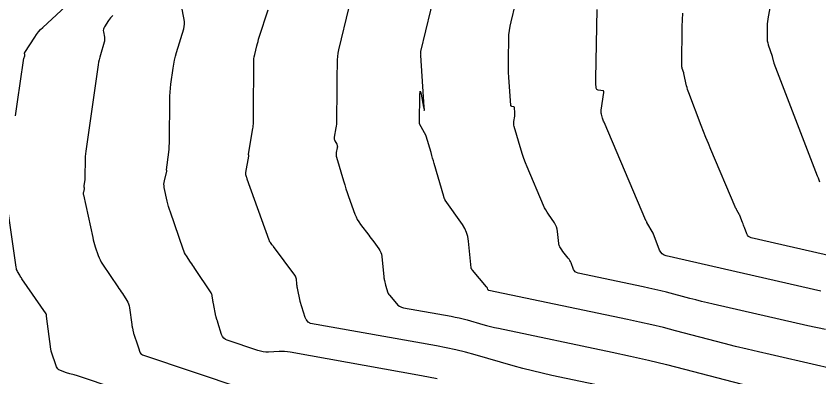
# Model space of a CAD drawing. Extents: x 1354696 to 1366163, y 660729 to 670380.
# Drawn here: x 1363149.4 to 1363209.3, y 664960.7 to 664987.6 of the extents above; entities that cross this region are included whole.
import ezdxf

# ---------------------------------------------------------------- set-up
doc = ezdxf.new("R2010")
doc.units = 0
doc.layers.add('R_Contours', color=7, linetype='Continuous')

msp = doc.modelspace()

# ---------------------------------------------------------------- linework, layer by layer
at = {"layer": 'R_Contours'}
for points in [[(1363206.95, 664995.419), (1363205.485, 664987.587), (1363205.456, 664987.407), (1363205.434, 664987.227), (1363205.42, 664987.046), (1363205.413, 664986.864), (1363205.403, 664986.073), (1363205.407, 664985.924), (1363205.425, 664985.776), (1363205.455, 664985.63), (1363205.498, 664985.486), (1363205.79, 664984.642), (1363205.792, 664984.636), (1363205.794, 664984.63), (1363205.796, 664984.625), (1363205.797, 664984.619), (1363205.865, 664984.3), (1363205.876, 664984.253), (1363205.889, 664984.206), (1363205.904, 664984.161), (1363205.92, 664984.115), (1363209.151, 664975.696), (1363209.207, 664975.551), (1363209.265, 664975.407), (1363209.323, 664975.263)], [(1363149.326, 664980.185), (1363149.404, 664980.711), (1363149.481, 664981.238), (1363149.922, 664984.319), (1363149.929, 664984.359), (1363149.937, 664984.399), (1363149.946, 664984.438), (1363149.957, 664984.477), (1363150.016, 664984.671), (1363150.02, 664984.691), (1363150.023, 664984.711), (1363150.022, 664984.731), (1363150.02, 664984.752), (1363150.004, 664984.834), (1363150.002, 664984.854), (1363150.004, 664984.873), (1363150.009, 664984.892), (1363150.019, 664984.91), (1363150.764, 664986.066), (1363150.897, 664986.26), (1363151.042, 664986.444), (1363151.198, 664986.619), (1363151.366, 664986.785), (1363157.86, 664992.821)], [(1363209.954, 664961.378), (1363209.09, 664961.57), (1363205.638, 664962.359), (1363204.776, 664962.559), (1363203.916, 664962.767), (1363203.057, 664962.98), (1363202.2, 664963.201), (1363198.579, 664964.148), (1363197.688, 664964.375), (1363196.796, 664964.59), (1363195.9, 664964.795), (1363195.002, 664964.989), (1363184.657, 664967.157), (1363184.631, 664967.166), (1363184.609, 664967.179), (1363184.592, 664967.199), (1363184.58, 664967.223), (1363184.538, 664967.33), (1363184.527, 664967.357), (1363184.513, 664967.382), (1363184.498, 664967.406), (1363184.48, 664967.428), (1363183.429, 664968.66), (1363183.422, 664968.668), (1363183.416, 664968.676), (1363183.411, 664968.684), (1363183.405, 664968.692), (1363183.384, 664968.725), (1363183.374, 664968.742), (1363183.363, 664968.759), (1363183.34, 664968.798), (1363183.335, 664968.807), (1363183.332, 664968.817), (1363183.329, 664968.827), (1363183.327, 664968.838), (1363183.131, 664970.839), (1363183.078, 664971.169), (1363182.984, 664971.484), (1363182.851, 664971.784), (1363182.677, 664972.069), (1363181.399, 664973.898), (1363181.385, 664973.919), (1363181.373, 664973.94), (1363181.362, 664973.962), (1363181.351, 664973.984), (1363181.312, 664974.075), (1363181.303, 664974.098), (1363181.294, 664974.121), (1363181.287, 664974.145), (1363181.279, 664974.168), (1363180.572, 664976.618), (1363180.512, 664976.823), (1363180.452, 664977.028), (1363180.393, 664977.233), (1363180.332, 664977.437), (1363179.971, 664978.661), (1363179.97, 664978.666), (1363179.971, 664978.67), (1363179.972, 664978.679), (1363179.973, 664978.684), (1363179.971, 664978.688), (1363179.478, 664979.579), (1363179.474, 664979.588), (1363179.471, 664979.597), (1363179.471, 664979.607), (1363179.472, 664979.617), (1363179.479, 664979.656), (1363179.48, 664979.666), (1363179.481, 664979.676), (1363179.482, 664979.686), (1363179.482, 664979.696), (1363179.504, 664981.788), (1363179.512, 664981.973), (1363179.53, 664982.036), (1363179.559, 664981.977), (1363179.598, 664981.796), (1363179.775, 664980.826), (1363179.812, 664980.645), (1363179.833, 664980.586), (1363179.839, 664980.648), (1363179.83, 664980.833), (1363179.563, 664984.689), (1363179.562, 664984.713), (1363179.561, 664984.737), (1363179.56, 664984.761), (1363179.561, 664984.785), (1363179.563, 664984.882), (1363179.564, 664984.907), (1363179.566, 664984.931), (1363179.57, 664984.954), (1363179.575, 664984.978), (1363180.701, 664989.642)], [(1363180.787, 664960.567), (1363179.629, 664960.79), (1363169.813, 664962.55), (1363169.614, 664962.579), (1363169.413, 664962.598), (1363169.212, 664962.604), (1363169.009, 664962.599), (1363168.2, 664962.556), (1363167.999, 664962.555), (1363167.8, 664962.572), (1363167.604, 664962.609), (1363167.411, 664962.664), (1363165.135, 664963.429), (1363164.988, 664963.496), (1363164.868, 664963.591), (1363164.776, 664963.713), (1363164.711, 664963.862), (1363164.432, 664964.761), (1363164.42, 664964.8), (1363164.407, 664964.838), (1363164.395, 664964.876), (1363164.382, 664964.914), (1363164.329, 664965.067), (1363164.317, 664965.105), (1363164.306, 664965.144), (1363164.296, 664965.182), (1363164.287, 664965.222), (1363164.098, 664966.169), (1363164.084, 664966.238), (1363164.072, 664966.307), (1363164.061, 664966.376), (1363164.052, 664966.445), (1363164.015, 664966.723), (1363164.002, 664966.792), (1363163.982, 664966.857), (1363163.954, 664966.919), (1363163.919, 664966.979), (1363162.715, 664968.785), (1363162.636, 664968.903), (1363162.557, 664969.021), (1363162.479, 664969.139), (1363162.4, 664969.256), (1363162.084, 664969.727), (1363162.009, 664969.846), (1363161.942, 664969.97), (1363161.884, 664970.098), (1363161.834, 664970.23), (1363160.886, 664972.998), (1363160.82, 664973.202), (1363160.759, 664973.408), (1363160.704, 664973.615), (1363160.656, 664973.824), (1363160.435, 664974.834), (1363160.415, 664974.958), (1363160.409, 664975.082), (1363160.418, 664975.206), (1363160.441, 664975.33), (1363160.617, 664976.058), (1363160.619, 664976.065), (1363160.619, 664976.073), (1363160.619, 664976.08), (1363160.618, 664976.088), (1363160.611, 664976.119), (1363160.61, 664976.126), (1363160.609, 664976.134), (1363160.609, 664976.142), (1363160.609, 664976.15), (1363160.763, 664977.481), (1363160.786, 664977.705), (1363160.803, 664977.93), (1363160.813, 664978.155), (1363160.818, 664978.381), (1363160.836, 664981.359), (1363160.843, 664981.66), (1363160.861, 664981.96), (1363160.888, 664982.259), (1363160.926, 664982.557), (1363161.097, 664983.75), (1363161.145, 664984.047), (1363161.204, 664984.341), (1363161.274, 664984.633), (1363161.356, 664984.923), (1363161.882, 664986.674), (1363161.923, 664986.847), (1363161.943, 664987.02), (1363161.941, 664987.194), (1363161.918, 664987.369), (1363161.723, 664988.39)], [(1363174.201, 664988.299), (1363173.438, 664985.115), (1363173.386, 664984.87), (1363173.349, 664984.624), (1363173.327, 664984.377), (1363173.319, 664984.127), (1363173.315, 664983.125), (1363173.313, 664982.875), (1363173.312, 664982.625), (1363173.31, 664982.374), (1363173.307, 664982.124), (1363173.284, 664979.846), (1363173.279, 664979.705), (1363173.269, 664979.564), (1363173.253, 664979.425), (1363173.232, 664979.285), (1363173.11, 664978.593), (1363173.103, 664978.523), (1363173.109, 664978.455), (1363173.126, 664978.39), (1363173.155, 664978.326), (1363173.294, 664978.074), (1363173.323, 664978.01), (1363173.339, 664977.945), (1363173.344, 664977.877), (1363173.336, 664977.807), (1363173.265, 664977.44), (1363173.254, 664977.355), (1363173.253, 664977.271), (1363173.262, 664977.187), (1363173.282, 664977.104), (1363173.805, 664975.332), (1363173.894, 664975.038), (1363173.986, 664974.746), (1363174.084, 664974.456), (1363174.185, 664974.166), (1363174.655, 664972.851), (1363174.737, 664972.647), (1363174.834, 664972.45), (1363174.945, 664972.262), (1363175.072, 664972.081), (1363175.683, 664971.275), (1363175.779, 664971.148), (1363175.874, 664971.022), (1363175.969, 664970.896), (1363176.063, 664970.769), (1363176.441, 664970.262), (1363176.526, 664970.132), (1363176.591, 664969.994), (1363176.636, 664969.848), (1363176.662, 664969.694), (1363176.815, 664968.16), (1363176.822, 664968.095), (1363176.831, 664968.031), (1363176.842, 664967.968), (1363176.854, 664967.904), (1363176.927, 664967.537), (1363176.929, 664967.53), (1363176.931, 664967.523), (1363176.934, 664967.517), (1363176.938, 664967.51), (1363176.952, 664967.486), (1363176.956, 664967.48), (1363176.959, 664967.473), (1363176.961, 664967.467), (1363176.964, 664967.46), (1363177.091, 664967.047), (1363177.116, 664966.978), (1363177.147, 664966.912), (1363177.185, 664966.85), (1363177.23, 664966.791), (1363177.756, 664966.168), (1363177.866, 664966.056), (1363177.99, 664965.969), (1363178.128, 664965.905), (1363178.279, 664965.865), (1363181.842, 664965.226), (1363182.14, 664965.169), (1363182.435, 664965.104), (1363182.73, 664965.032), (1363183.022, 664964.953), (1363184.188, 664964.62), (1363184.48, 664964.54), (1363184.773, 664964.464), (1363185.068, 664964.394), (1363185.364, 664964.33), (1363193.849, 664962.552), (1363195.206, 664962.259), (1363196.558, 664961.949), (1363197.907, 664961.623), (1363199.252, 664961.28), (1363206.502, 664959.385)], [(1363209.757, 664964.229), (1363208.436, 664964.522), (1363201.394, 664966.132), (1363200.956, 664966.234), (1363200.519, 664966.339), (1363200.082, 664966.448), (1363199.647, 664966.56), (1363197.906, 664967.015), (1363197.47, 664967.126), (1363197.033, 664967.232), (1363196.594, 664967.332), (1363196.155, 664967.427), (1363191.302, 664968.444), (1363191.192, 664968.48), (1363191.1, 664968.539), (1363191.028, 664968.619), (1363190.975, 664968.722), (1363190.787, 664969.209), (1363190.745, 664969.306), (1363190.695, 664969.398), (1363190.638, 664969.486), (1363190.573, 664969.569), (1363190.164, 664970.047), (1363190.158, 664970.055), (1363190.153, 664970.063), (1363190.14, 664970.084), (1363190.132, 664970.097), (1363189.943, 664970.414), (1363189.914, 664970.469), (1363189.892, 664970.527), (1363189.876, 664970.586), (1363189.866, 664970.648), (1363189.777, 664971.559), (1363189.75, 664971.728), (1363189.702, 664971.89), (1363189.633, 664972.043), (1363189.544, 664972.19), (1363189.092, 664972.837), (1363188.987, 664972.995), (1363188.892, 664973.157), (1363188.804, 664973.325), (1363188.726, 664973.497), (1363187.501, 664976.367), (1363187.374, 664976.678), (1363187.257, 664976.992), (1363187.149, 664977.311), (1363187.051, 664977.632), (1363186.541, 664979.394), (1363186.521, 664979.483), (1363186.51, 664979.572), (1363186.509, 664979.663), (1363186.517, 664979.753), (1363186.578, 664980.161), (1363186.586, 664980.231), (1363186.591, 664980.3), (1363186.592, 664980.37), (1363186.589, 664980.44), (1363186.567, 664980.79), (1363186.561, 664980.821), (1363186.546, 664980.844), (1363186.524, 664980.86), (1363186.494, 664980.869), (1363186.358, 664980.888), (1363186.328, 664980.897), (1363186.305, 664980.913), (1363186.291, 664980.936), (1363186.285, 664980.967), (1363186.139, 664983.074), (1363186.119, 664983.423), (1363186.106, 664983.771), (1363186.102, 664984.12), (1363186.105, 664984.47), (1363186.135, 664985.904), (1363186.15, 664986.234), (1363186.184, 664986.561), (1363186.235, 664986.886), (1363186.304, 664987.209), (1363186.628, 664988.553)], [(1363156.592, 664987.675), (1363156.502, 664987.586), (1363156.418, 664987.492), (1363156.34, 664987.393), (1363156.269, 664987.289), (1363155.965, 664986.818), (1363155.92, 664986.732), (1363155.893, 664986.643), (1363155.884, 664986.55), (1363155.894, 664986.453), (1363155.969, 664986.06), (1363155.982, 664985.963), (1363155.983, 664985.865), (1363155.972, 664985.769), (1363155.949, 664985.673), (1363155.67, 664984.746), (1363155.618, 664984.558), (1363155.572, 664984.37), (1363155.534, 664984.179), (1363155.503, 664983.988), (1363154.579, 664977.542), (1363154.555, 664977.35), (1363154.537, 664977.158), (1363154.526, 664976.965), (1363154.521, 664976.772), (1363154.515, 664975.783), (1363154.513, 664975.697), (1363154.509, 664975.61), (1363154.503, 664975.524), (1363154.494, 664975.437), (1363154.439, 664974.957), (1363154.437, 664974.938), (1363154.437, 664974.92), (1363154.439, 664974.902), (1363154.442, 664974.884), (1363154.458, 664974.812), (1363154.461, 664974.794), (1363154.462, 664974.776), (1363154.461, 664974.758), (1363154.457, 664974.74), (1363154.397, 664974.491), (1363154.388, 664974.443), (1363154.385, 664974.395), (1363154.387, 664974.348), (1363154.394, 664974.3), (1363155.095, 664971.092), (1363155.135, 664970.921), (1363155.18, 664970.751), (1363155.23, 664970.583), (1363155.284, 664970.415), (1363155.512, 664969.75), (1363155.574, 664969.586), (1363155.646, 664969.427), (1363155.729, 664969.274), (1363155.822, 664969.125), (1363156.967, 664967.419), (1363157.051, 664967.294), (1363157.135, 664967.169), (1363157.219, 664967.043), (1363157.303, 664966.917), (1363157.638, 664966.414), (1363157.714, 664966.286), (1363157.774, 664966.151), (1363157.818, 664966.01), (1363157.846, 664965.864), (1363158.012, 664964.607), (1363158.021, 664964.54), (1363158.032, 664964.473), (1363158.043, 664964.407), (1363158.056, 664964.34), (1363158.109, 664964.075), (1363158.124, 664964.009), (1363158.14, 664963.943), (1363158.159, 664963.878), (1363158.18, 664963.814), (1363158.405, 664963.16), (1363158.431, 664963.085), (1363158.456, 664963.009), (1363158.48, 664962.934), (1363158.504, 664962.858), (1363158.598, 664962.555), (1363158.628, 664962.486), (1363158.671, 664962.429), (1363158.727, 664962.385), (1363158.796, 664962.353), (1363166.302, 664959.829)], [(1363194.223, 664959.794), (1363189.35, 664960.815), (1363188.626, 664960.974), (1363187.905, 664961.145), (1363187.187, 664961.329), (1363186.473, 664961.526), (1363183.621, 664962.34), (1363182.906, 664962.534), (1363182.187, 664962.71), (1363181.463, 664962.868), (1363180.735, 664963.008), (1363171.35, 664964.691), (1363171.301, 664964.704), (1363171.256, 664964.725), (1363171.215, 664964.753), (1363171.179, 664964.79), (1363171.043, 664964.95), (1363171.012, 664964.992), (1363170.985, 664965.036), (1363170.962, 664965.082), (1363170.945, 664965.132), (1363170.581, 664966.315), (1363170.579, 664966.319), (1363170.577, 664966.324), (1363170.571, 664966.334), (1363170.569, 664966.339), (1363170.569, 664966.341), (1363170.372, 664967.32), (1363170.357, 664967.402), (1363170.343, 664967.485), (1363170.332, 664967.568), (1363170.322, 664967.651), (1363170.289, 664967.985), (1363170.275, 664968.066), (1363170.251, 664968.144), (1363170.217, 664968.217), (1363170.172, 664968.286), (1363168.579, 664970.422), (1363168.55, 664970.461), (1363168.521, 664970.5), (1363168.492, 664970.539), (1363168.462, 664970.578), (1363168.345, 664970.732), (1363168.318, 664970.772), (1363168.293, 664970.813), (1363168.272, 664970.856), (1363168.254, 664970.901), (1363166.62, 664975.469), (1363166.606, 664975.509), (1363166.593, 664975.55), (1363166.58, 664975.59), (1363166.568, 664975.631), (1363166.52, 664975.793), (1363166.51, 664975.834), (1363166.506, 664975.875), (1363166.506, 664975.916), (1363166.512, 664975.958), (1363166.748, 664977.187), (1363166.75, 664977.2), (1363166.749, 664977.213), (1363166.746, 664977.225), (1363166.741, 664977.237), (1363166.715, 664977.283), (1363166.709, 664977.295), (1363166.706, 664977.307), (1363166.705, 664977.32), (1363166.707, 664977.332), (1363167.044, 664979.251), (1363167.06, 664979.351), (1363167.071, 664979.452), (1363167.079, 664979.553), (1363167.082, 664979.654), (1363167.086, 664980.061), (1363167.087, 664980.162), (1363167.088, 664980.264), (1363167.088, 664980.365), (1363167.089, 664980.467), (1363167.104, 664984.095), (1363167.11, 664984.263), (1363167.125, 664984.43), (1363167.15, 664984.595), (1363167.184, 664984.76), (1363167.341, 664985.415), (1363167.382, 664985.578), (1363167.426, 664985.741), (1363167.474, 664985.902), (1363167.524, 664986.063), (1363168.185, 664988.091)], [(1363209.419, 664967.1), (1363197.888, 664969.736), (1363197.721, 664969.794), (1363197.582, 664969.886), (1363197.472, 664970.01), (1363197.391, 664970.167), (1363196.904, 664971.429), (1363196.903, 664971.431), (1363196.9, 664971.435), (1363196.436, 664972.214), (1363196.432, 664972.222), (1363196.429, 664972.229), (1363196.427, 664972.237), (1363196.426, 664972.246), (1363196.423, 664972.279), (1363196.421, 664972.288), (1363196.419, 664972.296), (1363196.416, 664972.303), (1363196.411, 664972.31), (1363196.389, 664972.342), (1363196.384, 664972.35), (1363196.379, 664972.358), (1363196.375, 664972.366), (1363196.371, 664972.374), (1363193.244, 664979.704), (1363193.214, 664979.778), (1363193.186, 664979.852), (1363193.161, 664979.927), (1363193.137, 664980.004), (1363193.049, 664980.31), (1363193.031, 664980.387), (1363193.022, 664980.464), (1363193.021, 664980.542), (1363193.028, 664980.62), (1363193.22, 664981.916), (1363193.222, 664981.928), (1363193.223, 664981.941), (1363193.223, 664981.954), (1363193.223, 664981.966), (1363193.219, 664982.017), (1363193.217, 664982.028), (1363193.212, 664982.037), (1363193.204, 664982.043), (1363193.192, 664982.046), (1363192.806, 664982.101), (1363192.746, 664982.118), (1363192.701, 664982.15), (1363192.672, 664982.197), (1363192.66, 664982.259), (1363192.634, 664982.634), (1363192.629, 664982.72), (1363192.626, 664982.805), (1363192.624, 664982.891), (1363192.625, 664982.977), (1363192.732, 664988.134)], [(1363210.539, 664969.646), (1363204.22, 664971.091), (1363204.113, 664971.129), (1363204.024, 664971.187), (1363203.953, 664971.267), (1363203.901, 664971.368), (1363203.712, 664971.857), (1363203.678, 664971.947), (1363203.644, 664972.037), (1363203.61, 664972.128), (1363203.576, 664972.219), (1363203.381, 664972.752), (1363203.379, 664972.757), (1363203.376, 664972.762), (1363203.374, 664972.767), (1363203.371, 664972.771), (1363203.357, 664972.794), (1363203.351, 664972.803), (1363203.348, 664972.808), (1363203.152, 664973.148), (1363203.119, 664973.206), (1363203.088, 664973.266), (1363203.059, 664973.326), (1363203.032, 664973.388), (1363201.212, 664977.677), (1363201.027, 664978.121), (1363200.845, 664978.566), (1363200.667, 664979.012), (1363200.492, 664979.461), (1363199.558, 664981.896), (1363199.511, 664982.026), (1363199.469, 664982.157), (1363199.432, 664982.29), (1363199.401, 664982.424), (1363199.205, 664983.336), (1363199.201, 664983.352), (1363199.197, 664983.369), (1363199.192, 664983.386), (1363199.187, 664983.402), (1363199.077, 664983.718), (1363199.059, 664983.777), (1363199.047, 664983.836), (1363199.04, 664983.896), (1363199.038, 664983.957), (1363199.077, 664986.857), (1363199.094, 664987.347), (1363199.132, 664987.836)], [(1363165.194, 664956.995), (1363154.034, 664960.747), (1363153.953, 664960.773), (1363153.872, 664960.799), (1363153.791, 664960.823), (1363153.71, 664960.846), (1363153.383, 664960.936), (1363153.302, 664960.96), (1363153.221, 664960.985), (1363153.141, 664961.012), (1363153.061, 664961.04), (1363152.651, 664961.193), (1363152.564, 664961.236), (1363152.492, 664961.294), (1363152.435, 664961.367), (1363152.394, 664961.455), (1363151.991, 664962.619), (1363151.987, 664962.632), (1363151.984, 664962.644), (1363151.982, 664962.657), (1363151.981, 664962.671), (1363151.979, 664962.724), (1363151.979, 664962.737), (1363151.978, 664962.75), (1363151.977, 664962.763), (1363151.975, 664962.777), (1363151.65, 664965.233), (1363151.648, 664965.248), (1363151.646, 664965.264), (1363151.644, 664965.279), (1363151.642, 664965.295), (1363151.635, 664965.357), (1363151.633, 664965.373), (1363151.628, 664965.387), (1363151.622, 664965.401), (1363151.614, 664965.414), (1363149.816, 664968.016), (1363149.77, 664968.084), (1363149.726, 664968.153), (1363149.684, 664968.222), (1363149.643, 664968.293), (1363149.484, 664968.578), (1363149.448, 664968.65), (1363149.419, 664968.725), (1363149.397, 664968.802), (1363149.381, 664968.882), (1363148.798, 664972.898)]]:
    msp.add_lwpolyline(points, dxfattribs=at)

doc.saveas('drawing.dxf')
